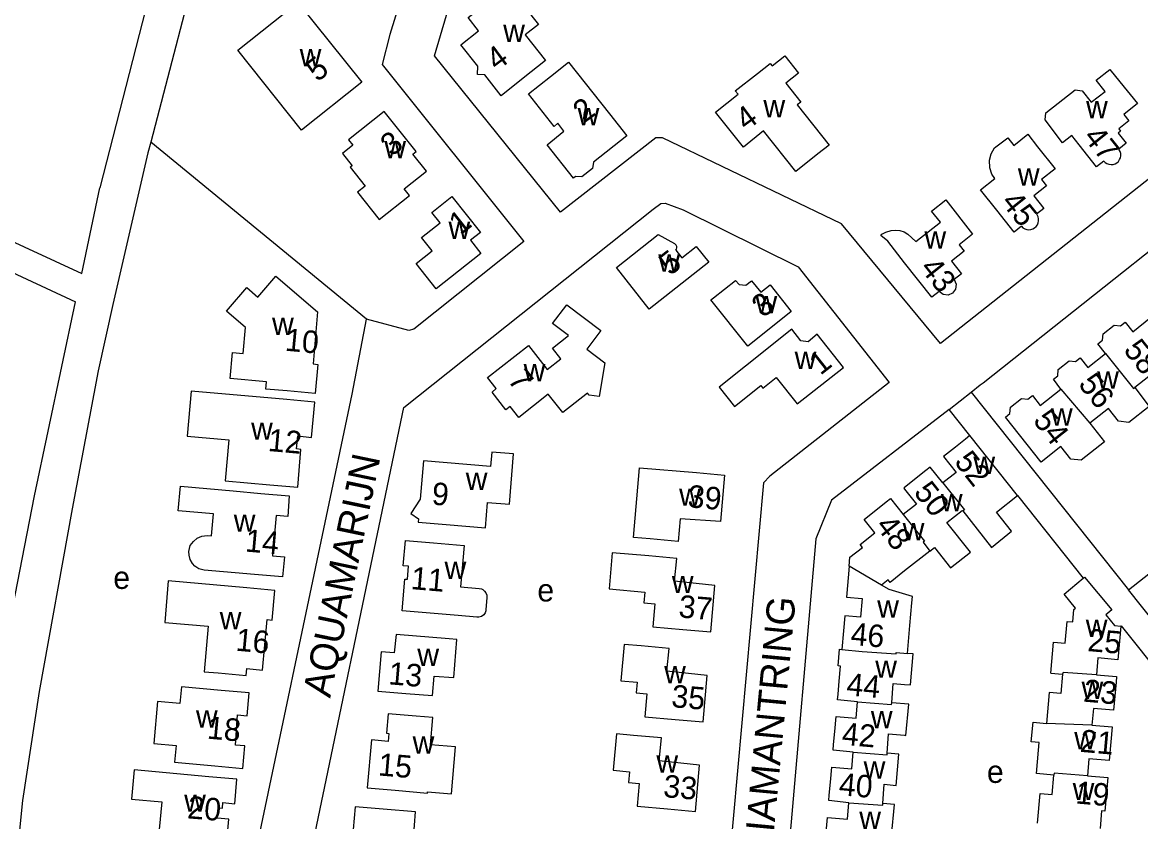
# Model space of a CAD drawing. Extents: x 159441 to 162086, y 388175 to 389787.
# Drawn here: x 159843.1 to 160042, y 388525.7 to 388667.8 of the extents above; entities that cross this region are included whole.
import ezdxf

# ---------------------------------------------------------------- set-up
doc = ezdxf.new("R2010")
doc.units = 0
for name, color, linetype in [('BLT_Basislijn', 7, 'Continuous'), ('BLT_Bebouwing', 7, 'Continuous'), ('BLT_Centroide', 7, 'Continuous'), ('BLT_Huisnummer', 7, 'Continuous'), ('BLT_Huisnummer_ tussenligend', 7, 'Continuous'), ('BLT_Onderverdeling_panden', 7, 'Continuous'), ('BLT_Straatnaam', 7, 'Continuous')]:
    doc.layers.add(name, color=color, linetype=linetype)

msp = doc.modelspace()

# ---------------------------------------------------------------- linework, layer by layer
at = {"layer": 'BLT_Basislijn'}
for p, q in [((160074.32, 388664.43), (160006.39, 388610.73)), ((159904.27, 388615.04), (159865.9, 388646.53)), ((159823.15, 388637.23), (159853.61, 388623.14)), ((159853.61, 388623.14), (159856.85, 388638.37)), ((159821.73, 388632.38), (159852.54, 388618.12)), ((160011.86, 388602.07), (160013.45, 388603.34)), ((160007.91, 388598.99), (160011.86, 388602.07)), ((160010.94, 388601.33), (160010.81, 388601.23)), ((160011.86, 388602.07), (160039.84, 388566.88)), ((160011.62, 388594.34), (160007.91, 388598.99)), ((160020.05, 388583.65), (160031.74, 388568.96))]:
    msp.add_line(p, q, dxfattribs=at)
for points in [[(159889.29, 388750), (159879.19, 388719.48), (159865.56, 388672.44), (159856.85, 388638.37)], [(159895.58, 388747.24), (159888.36, 388725.02), (159875.56, 388683.66), (159865.9, 388646.53)], [(159937.49, 388731.99), (159929.42, 388734.02), (159918.75, 388699.99), (159918.42, 388698.14), (159908.43, 388665.68), (159907.04, 388660.33), (159932.26, 388628.85)], [(159938.81, 388634.08), (159916.38, 388661.85), (159923.85, 388687.25), (159933.24, 388717.63), (159957.13, 388707.12), (160003.02, 388686.15), (160003.46, 388686.13), (160031.64, 388708.81), (160035.87, 388711.79), (160036.6, 388711.95), (160064.86, 388676.36)], [(160013.45, 388603.34), (160013.95, 388603.74), (160067.62, 388646.28), (160081.72, 388657.88)], [(160006.39, 388610.73), (159988.79, 388632), (159956.95, 388647.31), (159955.75, 388647.29), (159938.81, 388634.08)], [(159865.9, 388646.53), (159865.39, 388644.59), (159859.16, 388617.67), (159856.54, 388605.85)], [(159891.07, 388497.69), (159890.41, 388500), (159891.9, 388508.03), (159910.92, 388599.34), (159955.29, 388634.61), (159956.63, 388635.6), (159957.4, 388635.69), (159960.58, 388634.48), (159981.08, 388624.35), (159997.24, 388603.77)], [(159932.26, 388628.85), (159912.67, 388613.27), (159911.81, 388613.01), (159904.27, 388615.04)], [(159843.89, 388576.92), (159845.19, 388583.59), (159852.54, 388618.12)], [(159881.64, 388489.55), (159883.13, 388489.92), (159880.31, 388500), (159901.75, 388601.71), (159904.27, 388615.04)], [(159856.54, 388605.85), (159851.94, 388581.32), (159846.04, 388548.81), (159843.08, 388529.44), (159841.44, 388513.02), (159839.15, 388502.19)], [(159997.24, 388603.77), (159976.03, 388587.11), (159974.89, 388585.92), (159967.94, 388509.11)], [(160007.91, 388598.99), (159987, 388582.82), (159984.23, 388575.97), (159979.27, 388519.56), (159977.78, 388500), (159982.53, 388483.63)], [(159831.3, 388514.71), (159834.49, 388528.77), (159843.89, 388576.92)], [(160038.46, 388560.45), (160038.5, 388560.48), (160046.02, 388551.08)]]:
    msp.add_lwpolyline(points, dxfattribs=at)
at = {"layer": 'BLT_Bebouwing'}
for p, q in [((160020.05, 388583.65), (160011.62, 388594.34)), ((160044.66, 388560.79), (160039.84, 388566.88))]:
    msp.add_line(p, q, dxfattribs=at)
for points in [[(159932.57, 388670.35), (159934.87, 388667.45), (159932.51, 388665.59), (159936.12, 388661.03), (159932.15, 388657.88), (159928.23, 388654.78), (159925.34, 388658.49), (159924, 388658.57), (159924.06, 388660.05), (159921.08, 388663.82), (159924.22, 388666.32), (159922.37, 388668.67), (159929.47, 388674.27), (159932.57, 388670.35)], [(159903.43, 388657.16), (159892.71, 388648.62), (159881.37, 388662.86), (159892.07, 388671.36), (159903.43, 388657.16)], [(159947.48, 388651.54), (159950.58, 388647.63), (159944.68, 388642.93), (159944.5, 388641.84), (159942.58, 388640.32), (159941.47, 388640.4), (159941.1, 388640.11), (159936.4, 388646.04), (159939.37, 388648.44), (159938.29, 388649.91), (159937.65, 388649.31), (159933.08, 388655.09), (159937, 388658.19), (159940.19, 388660.72), (159947.48, 388651.54)], [(159984.58, 388644.41), (159980.65, 388641.3), (159974.88, 388648.5), (159971.32, 388645.63), (159966.37, 388651.85), (159970.38, 388655.02), (159969.88, 388655.64), (159973.81, 388658.74), (159976.07, 388660.53), (159976.43, 388660.07), (159978.67, 388661.84), (159981.11, 388658.76), (159978.87, 388656.99), (159981.52, 388653.63), (159980.9, 388653.13), (159986.56, 388645.97), (159984.58, 388644.41)], [(160035.42, 388643.16), (160034.11, 388642.12), (160031.02, 388646.05), (160029.74, 388647.67), (160028.09, 388646.38), (160024.98, 388650.49), (160025.14, 388651.75), (160030.31, 388655.8), (160031.57, 388655.65), (160033.18, 388653.6), (160035.64, 388655.54), (160034.07, 388657.53), (160036.51, 388659.45), (160038.26, 388657.27), (160041.39, 388653.37), (160038.98, 388651.45), (160039.88, 388650.32), (160038.07, 388648.89), (160038.4, 388648.46), (160037.96, 388648.11), (160039.39, 388646.31), (160038.1, 388645.27)], [(159907.41, 388651.98), (159901.05, 388646.93), (159901.82, 388645.96), (159899.99, 388644.49), (159901.71, 388642.33), (159901.36, 388642.05), (159904.03, 388638.7), (159902.69, 388637.63), (159906.55, 388632.77)], [(159906.55, 388632.77), (159911.93, 388637.04), (159910.99, 388638.23), (159914.92, 388641.35), (159912.53, 388644.37), (159913.09, 388644.84), (159907.41, 388651.98)], [(160020.78, 388631.55), (160019.47, 388630.51), (160016.38, 388634.44), (160013.52, 388638.06), (160016.05, 388640.06), (160015.51, 388640.85), (160015.14, 388641.96), (160015.08, 388643.31), (160015.39, 388644.45), (160016, 388645.48), (160018.33, 388647.31), (160019.41, 388645.94), (160021.91, 388647.91), (160023.66, 388645.69), (160026.76, 388641.76), (160024.35, 388639.86), (160025.24, 388638.74), (160023, 388636.98), (160024.77, 388634.74), (160023.48, 388633.68)], [(160035.42, 388643.16), (160035.68, 388642.9), (160035.99, 388642.7), (160036.34, 388642.58), (160036.71, 388642.53), (160037.08, 388642.56), (160037.43, 388642.67), (160037.75, 388642.85), (160038.02, 388643.1), (160038.23, 388643.4), (160038.38, 388643.74), (160038.45, 388644.1), (160038.43, 388644.47), (160038.34, 388644.83), (160038.18, 388645.16), (160038.1, 388645.27)], [(159916.69, 388620.45), (159913.12, 388624.96), (159915.94, 388627.19), (159914.08, 388629.54), (159917.37, 388632.15), (159915.88, 388634.03), (159919.44, 388636.85), (159924.53, 388630.44), (159922.78, 388629.06), (159924.61, 388626.73), (159916.69, 388620.45)], [(159995.94, 388630.16), (159996.65, 388630.53), (159997.58, 388630.8), (159998.44, 388630.85), (159999.13, 388630.8), (159999.94, 388630.58), (160000.55, 388630.18), (160001.98, 388628.84), (160006.35, 388632.29), (160004.79, 388634.27), (160007.3, 388636.25), (160012.08, 388630.17), (160009.68, 388628.24), (160010.57, 388627.12), (160008.35, 388625.34), (160010.1, 388623.11), (160008.8, 388622.06), (160009.16, 388621.24), (160009.05, 388620.37), (160008.52, 388619.67), (160007.74, 388619.32), (160006.83, 388619.41), (160006.14, 388619.93), (160004.85, 388618.93), (160000, 388625.08), (159996.98, 388628.91), (159995.74, 388629.94), (159995.94, 388630.16)], [(160020.78, 388631.55), (160021.05, 388631.29), (160021.36, 388631.09), (160021.71, 388630.97), (160022.08, 388630.92), (160022.45, 388630.96), (160022.8, 388631.07), (160023.12, 388631.25), (160023.4, 388631.5), (160023.61, 388631.8), (160023.76, 388632.14), (160023.83, 388632.51), (160023.82, 388632.88), (160023.73, 388633.24), (160023.56, 388633.57), (160023.48, 388633.68)], [(159959.27, 388627.3), (159960.35, 388625.94), (159962.94, 388627.94), (159965.14, 388625.16), (159954.57, 388616.83), (159948.77, 388624.23), (159956.18, 388630.12), (159959.05, 388628.47)], [(159959.27, 388627.3), (159959.4, 388627.5), (159959.46, 388627.74), (159959.45, 388627.98), (159959.35, 388628.2), (159959.19, 388628.38), (159959.05, 388628.47)], [(159895.56, 388616.33), (159894.76, 388607.07), (159895.62, 388606.97), (159895.13, 388601.8), (159890.15, 388602.26), (159886.38, 388602.61), (159886.5, 388603.91), (159880.02, 388604.51), (159880.45, 388609.1), (159882.34, 388608.92), (159882.77, 388613.53), (159879.36, 388616.45), (159879.72, 388616.86), (159882.97, 388620.66), (159884.95, 388618.97), (159888.12, 388622.67), (159895.56, 388616.33)], [(159975.91, 388613.27), (159972.12, 388610.26), (159965.55, 388618.48), (159965.99, 388618.82), (159969.92, 388621.91), (159970.55, 388621.18), (159971.74, 388621.06), (159972.77, 388621.86), (159974.4, 388619.82), (159976.06, 388621.14), (159979.83, 388616.37), (159975.91, 388613.27)], [(159939.17, 388598.43), (159936.61, 388601.7), (159931.35, 388597.56), (159929.82, 388599.5), (159929.08, 388598.92), (159926.61, 388602.08), (159927.32, 388602.7), (159925.8, 388604.64), (159933.12, 388610.35), (159936.43, 388606.11), (159938.83, 388607.99), (159937.35, 388609.89), (159940.2, 388612.12), (159937.38, 388614.24), (159939.91, 388617.59), (159945.98, 388613.02), (159943.45, 388609.67), (159946.65, 388607.26), (159945.68, 388601.29), (159943.88, 388601.54), (159943.59, 388601.9), (159939.17, 388598.43)], [(160035.75, 388608.94), (160034.38, 388610.67), (160035.2, 388611.32), (160035.32, 388612.44), (160037.26, 388613.98), (160038.38, 388613.84), (160039.2, 388614.48), (160040.58, 388612.76), (160043.74, 388615.31)], [(159979.93, 388613.23), (159971.7, 388606.7), (159967, 388602.97), (159969.73, 388599.52), (159974.43, 388603.25), (159974.8, 388602.79), (159977.15, 388604.65), (159980.88, 388599.95), (159989.11, 388606.45), (159984.45, 388612.35), (159982.81, 388611), (159981.52, 388611.19), (159979.93, 388613.23)], [(160048.95, 388609.22), (160051.56, 388605.93), (160047.88, 388603.01), (160046.05, 388603.22), (160044.24, 388605.49), (160040.95, 388602.88)], [(160027.77, 388602.6), (160026.46, 388604.38), (160027.22, 388604.98), (160027.33, 388606.11), (160029.27, 388607.65), (160030.4, 388607.51), (160031.21, 388608.15), (160032.58, 388606.43), (160035.75, 388608.94)], [(159892.62, 388591.88), (159891.84, 388591.95), (159892.04, 388594.31), (159894.52, 388594.01), (159895.1, 388600.29), (159890.12, 388600.73), (159873.11, 388602.22), (159872.4, 388594.22), (159879.77, 388593.57), (159879.12, 388586.29), (159887.08, 388585.59), (159892.06, 388585.15), (159892.62, 388591.88)], [(160032.95, 388596.53), (160035.54, 388593.22), (160031.42, 388589.95), (160029.58, 388590.15), (160027.79, 388592.4), (160024.26, 388589.61), (160017.91, 388597.61), (160018.73, 388598.26), (160018.85, 388599.39), (160020.79, 388600.93), (160021.91, 388600.79), (160022.73, 388601.43), (160024.1, 388599.69), (160027.77, 388602.6)], [(160040.95, 388602.88), (160043.5, 388599.53), (160039.88, 388596.67), (160038.05, 388596.87), (160036.24, 388599.14), (160032.95, 388596.53)], [(160011.62, 388594.34), (160010.82, 388593.7), (160009.02, 388592.27), (160006.91, 388590.59), (160009.15, 388587.77), (160006.81, 388585.9)], [(159930.45, 388591.07), (159926.56, 388591.4), (159926.35, 388588.84), (159914.39, 388589.86), (159913.82, 388583.05), (159912.14, 388580.46), (159913.51, 388579.54), (159913.47, 388578.95), (159918.45, 388578.53), (159925.43, 388577.93), (159925.82, 388582.45), (159929.69, 388582.12), (159930.45, 388591.07)], [(159952.86, 388588.62), (159962.99, 388587.74), (159967.97, 388587.31), (159967.24, 388579.05), (159960.08, 388579.55), (159959.73, 388575.48), (159954.75, 388575.94), (159951.77, 388576.22), (159952.86, 388588.62)], [(160006.81, 388585.9), (160004.56, 388588.72), (160003.78, 388588.1), (160000, 388585.09), (159999.87, 388584.98), (160000, 388584.82), (160002.09, 388582.15), (159999.74, 388580.31)], [(159885.48, 388584.06), (159890.54, 388583.61), (159890.27, 388579.96), (159888.18, 388580.14), (159887.56, 388572.97), (159889.69, 388572.79), (159889.35, 388569.19), (159884.37, 388569.62), (159875.42, 388570.4), (159874.48, 388570.62), (159873.73, 388571.09), (159873.32, 388571.59), (159872.89, 388572.28), (159872.73, 388573.07), (159872.67, 388573.73), (159872.89, 388574.8), (159873.48, 388575.51), (159874.14, 388576.08), (159875.01, 388576.46), (159875.95, 388576.55), (159876.73, 388576.48), (159877.07, 388580.42), (159870.78, 388580.97), (159871.16, 388585.34), (159880.58, 388584.5), (159885.48, 388584.06)], [(159990.13, 388571.1), (159990.27, 388572.69), (159992.51, 388574.45), (159992.09, 388574.99), (159994.68, 388577.03), (159992.79, 388579.42), (159996.72, 388582.52), (159997.51, 388583.13), (159999.74, 388580.31)], [(160010.33, 388580.92), (160015.43, 388574.44), (160018.99, 388577.31), (160016.32, 388580.71), (160020.05, 388583.65)], [(160004.49, 388573.8), (160005.29, 388574.43), (160008.16, 388570.79), (160011.71, 388573.59), (160007.53, 388578.88), (160010.25, 388581.02), (160010.33, 388580.92)], [(160039.84, 388566.88), (160045.38, 388571.26), (160043.58, 388573.54), (160043.79, 388575.36), (160047.49, 388578.29), (160050.1, 388575.01)], [(159916.2, 388575.25), (159921.66, 388574.78), (159921.02, 388567.41), (159924.33, 388567.12), (159924.71, 388567.05), (159924.99, 388566.93), (159925.26, 388566.68), (159925.52, 388566.36), (159925.66, 388565.97), (159925.69, 388565.5), (159925.51, 388563.38), (159925.51, 388563.16), (159925.37, 388562.8), (159925.12, 388562.48), (159924.75, 388562.16), (159924.27, 388562.03), (159923.88, 388562.02), (159920.57, 388562.31), (159915.6, 388562.74), (159910.62, 388563.18), (159911.12, 388568.8), (159911.59, 388568.78), (159911.77, 388571.09), (159910.79, 388571.19), (159911.21, 388575.69), (159916.2, 388575.25)], [(159955.18, 388560.33), (159960.56, 388559.85), (159965.54, 388559.41), (159966.26, 388567.67), (159959.09, 388568.43), (159959.46, 388572.5), (159954.48, 388572.93), (159947.98, 388573.5), (159947.42, 388567.05), (159953.8, 388566.49), (159953.63, 388564.57), (159955.55, 388564.4), (159955.18, 388560.33)], [(160004.49, 388573.8), (160000, 388570.26), (159997.42, 388568.23), (159997.08, 388568.66), (159995.89, 388567.72)], [(159990.13, 388571.1), (159989.65, 388565.57), (159992.44, 388565.33), (159992.16, 388562.02), (159989.37, 388562.27), (159989.14, 388559.59), (159988.85, 388556.3)], [(159882.96, 388567.23), (159869.01, 388568.47), (159868.39, 388561.11), (159876.13, 388560.41), (159875.39, 388552.34), (159877.88, 388552.12), (159882.86, 388551.66), (159882.97, 388552.88), (159885.79, 388552.62), (159886.61, 388561.6), (159887.5, 388561.53), (159887.94, 388566.78), (159882.96, 388567.23)], [(160000.5, 388555.59), (160000.94, 388560.56), (160001.28, 388564.56), (160001.39, 388565.74), (159997.22, 388566.93), (159995.89, 388567.72)], [(160025.99, 388552.08), (160026.47, 388557.6), (160028.56, 388557.41), (160028.9, 388561.28), (160029.9, 388561.19), (160030.09, 388563.39), (160030.41, 388563.65), (160028.35, 388566.13), (160031.74, 388568.96)], [(160031.74, 388568.96), (160031.99, 388569.17), (160036.83, 388563.37), (160035.77, 388562.48), (160037.32, 388560.55), (160038.46, 388560.45)], [(160038.46, 388560.45), (160037.94, 388554.47), (160034.35, 388554.78), (160034.1, 388551.8)], [(159918.99, 388558.17), (159909.53, 388558.95), (159909.22, 388555.7), (159906.88, 388555.88), (159906.31, 388548.9), (159911.3, 388548.48), (159916.02, 388548.09), (159916.31, 388551.57), (159919.8, 388551.28), (159920.37, 388558.05), (159918.99, 388558.17)], [(159953.79, 388544.33), (159959.2, 388543.86), (159964.18, 388543.42), (159964.89, 388551.65), (159957.72, 388552.41), (159958.1, 388556.49), (159953.12, 388556.92), (159950.1, 388557.18), (159949.53, 388550.74), (159952.4, 388550.49), (159952.23, 388548.57), (159954.15, 388548.4), (159953.79, 388544.33)], [(159991.64, 388546.97), (159988.07, 388547.35), (159988.16, 388548.34), (159988.36, 388550.63), (159988.59, 388553.32), (159988.17, 388553.36), (159988.43, 388556.34), (159988.85, 388556.3)], [(159997.71, 388546.8), (159997.93, 388550.25), (160000, 388550.07), (160001.02, 388549.98), (160001.5, 388555.51), (160000.5, 388555.59)], [(160028.08, 388551.89), (160027.78, 388548.44), (160025.68, 388548.62), (160025.21, 388543.13)], [(160025.99, 388552.08), (160028.08, 388551.89)], [(160034.1, 388551.8), (160037.7, 388551.48), (160037.61, 388550.46), (160037.16, 388545.51), (160033.57, 388545.82), (160033.32, 388542.83)], [(159880.96, 388539.28), (159881.35, 388544.64), (159883.07, 388544.47), (159883.42, 388548.57), (159878.44, 388549.02), (159871.34, 388549.66), (159871.07, 388546.68), (159867.09, 388547.04), (159866.44, 388539.57), (159870.42, 388539.21), (159870.15, 388536.23), (159877.27, 388535.58), (159882.25, 388535.13), (159882.61, 388539.15), (159880.96, 388539.28)], [(159990.86, 388538.01), (159987.28, 388538.38), (159987.37, 388539.39), (159987.57, 388541.68), (159987.8, 388544.36), (159991.38, 388544.05), (159991.64, 388546.97)], [(159996.9, 388537.84), (159997.15, 388541.28), (160000, 388541.03), (160000.24, 388541.01), (160000.72, 388546.54), (159997.71, 388546.8)], [(159916.07, 388544.18), (159913.1, 388544.44), (159908.12, 388544.87), (159907.84, 388541.38), (159908.26, 388541.34), (159908.11, 388539.95), (159905.15, 388540.22), (159904.41, 388531.69), (159909.39, 388531.26), (159915.13, 388530.76), (159915.15, 388530.98), (159919.39, 388530.62), (159920.11, 388538.95), (159915.65, 388539.34), (159916.07, 388544.18)], [(160023.43, 388534.22), (160023.79, 388538.36), (160023.91, 388539.74), (160022.51, 388539.87), (160022.85, 388543.36), (160025.21, 388543.13)], [(160033.32, 388542.83), (160036.9, 388542.52), (160036.38, 388536.54), (160032.79, 388536.85), (160032.53, 388533.85)], [(159952.43, 388528.41), (159957.82, 388527.94), (159962.8, 388527.5), (159963.51, 388535.74), (159956.34, 388536.51), (159956.72, 388540.58), (159951.74, 388541.01), (159948.73, 388541.27), (159948.17, 388534.81), (159951.04, 388534.56), (159950.87, 388532.65), (159952.79, 388532.48), (159952.43, 388528.41)], [(159990.08, 388529.04), (159986.51, 388529.42), (159986.6, 388530.41), (159986.8, 388532.7), (159987.03, 388535.39), (159990.61, 388535.08), (159990.86, 388538.01)], [(159996.13, 388528.88), (159996.37, 388532.32), (159998.47, 388532.13), (159998.95, 388537.66), (159996.9, 388537.84)], [(159876.25, 388533.66), (159862.92, 388534.88), (159862.46, 388529.7), (159867.84, 388529.2), (159867.1, 388521.21), (159875.66, 388520.42), (159875.82, 388521.85), (159879.38, 388521.56), (159879.79, 388526.14), (159877.73, 388526.32), (159877.89, 388528.12), (159878.65, 388528.05), (159878.74, 388529.05), (159880.84, 388528.87), (159881.23, 388533.21), (159876.25, 388533.66)], [(160026.52, 388533.95), (160023.43, 388534.22)], [(160023.66, 388525.43), (160024.12, 388530.66), (160026.22, 388530.48), (160026.52, 388533.95)], [(160032.53, 388533.85), (160036.12, 388533.54), (160035.6, 388527.56), (160035.03, 388527.61), (160034.76, 388524.47)], [(159907.22, 388527.89), (159902.24, 388528.29), (159901.71, 388522.28), (159898.8, 388522.54), (159899.91, 388519.02), (159899.8, 388517.48), (159904.78, 388517.06), (159910.3, 388516.6), (159910.82, 388522.85), (159912.61, 388522.7), (159913, 388527.43), (159907.22, 388527.89)], [(159989.31, 388520.09), (159985.73, 388520.46), (159986.25, 388526.43), (159989.83, 388526.12), (159990.08, 388529.04)], [(159995.33, 388519.91), (159995.6, 388523.35), (159997.69, 388523.17), (159998.17, 388528.7), (159996.13, 388528.88)]]:
    msp.add_lwpolyline(points, dxfattribs=at)
at = {"layer": 'BLT_Onderverdeling_panden'}
for p, q in [((160027.77, 388602.6), (160032.95, 388596.53)), ((159995.89, 388567.72), (159990.13, 388571.1))]:
    msp.add_line(p, q, dxfattribs=at)
for points in [[(160035.75, 388608.94), (160040.71, 388602.69), (160040.95, 388602.88)], [(160006.81, 388585.9), (160010.62, 388581.15), (160010.33, 388580.92)], [(159999.74, 388580.31), (160003.53, 388575.56), (160003.27, 388575.35), (160004.49, 388573.8)], [(159988.85, 388556.3), (159992.42, 388555.93), (159998.48, 388555.49), (159998.5, 388555.77), (160000.5, 388555.59)], [(160034.1, 388551.8), (160028.18, 388552.19), (160028.08, 388551.89)], [(159991.64, 388546.97), (159997.68, 388546.5), (159997.71, 388546.8)], [(160033.32, 388542.83), (160025.21, 388543.13)], [(159990.86, 388538.01), (159996.88, 388537.55), (159996.9, 388537.84)], [(160032.53, 388533.85), (160026.57, 388534.29), (160026.52, 388533.95)], [(159990.08, 388529.04), (159996.1, 388528.58), (159996.13, 388528.88)]]:
    msp.add_lwpolyline(points, dxfattribs=at)

# ---------------------------------------------------------------- texts
at = {"layer": 'BLT_Centroide'}
for s, p in [('w', (159928.59, 388664.33)), ('w', (159892.39, 388660)), ('w', (159974.88, 388650.91)), ('w', (160032.27, 388650.78)), ('w', (159941.83, 388649.52)), ('w', (159907.45, 388643.66)), ('w', (160020.14, 388638.77)), ('w', (159918.86, 388629.3)), ('w', (160003.52, 388627.59)), ('w', (159956.18, 388623.47)), ('w', (159973.47, 388616.09)), ('w', (159887.48, 388612.22)), ('w', (159980.44, 388606.16)), ('w', (159932.23, 388603.97)), ('w', (160034.24, 388602.66)), ('w', (160026.02, 388596.09)), ('w', (159883.75, 388593.58)), ('w', (160012.23, 388587.5)), ('w', (159921.93, 388584.66)), ('w', (159959.88, 388581.84)), ('w', (160006.44, 388580.86)), ('w', (159880.66, 388577.22)), ('w', (159999.65, 388575.69)), ('w', (159918.16, 388568.81)), ('e', (159859.24, 388567.06)), ('w', (159958.59, 388566.31)), ('e', (159934.67, 388564.83)), ('w', (159995.12, 388561.95)), ('w', (159878.17, 388559.88)), ('w', (160032.22, 388558.53)), ('w', (159913.32, 388553.34)), ('w', (159957.22, 388550.3)), ('w', (159994.77, 388551.25)), ('w', (160031.47, 388547.5)), ('w', (159873.94, 388542.41)), ('w', (159993.99, 388542.28)), ('w', (160030.17, 388538.53)), ('w', (159912.48, 388537.75)), ('w', (159955.84, 388534.39)), ('w', (159992.71, 388533.31)), ('e', (160014.64, 388532.56)), ('w', (160029.89, 388529.5)), ('w', (159871.84, 388527.42)), ('w', (159991.93, 388524.38))]:
    msp.add_text(s, height=4, dxfattribs=at).set_placement(p)
at = {"layer": 'BLT_Huisnummer'}
for s, rotation, p in [('4', 36.367, (159927.44, 388659.08)), ('5', 38.4464, (159895.54, 388657.11)), ('2', 36.367, (159942.89, 388649.75)), ('4', 36.367, (159971.8, 388648.41)), ('3', 38.4464, (159908.77, 388643.83)), ('47', 308.7347, (160031.64, 388647.36)), ('45', 308.7347, (160017.02, 388635.79)), ('1', 38.4464, (159920.95, 388629.84)), ('5', 38.2895, (159958.29, 388622.65)), ('43', 308.7347, (160002.59, 388624.06)), ('3', 38.2895, (159974.82, 388615.16)), ('10', 354.7091, (159889.68, 388609.44)), ('58', 308.2589, (160038.79, 388609.5)), ('1', 38.2895, (159985.01, 388604.94)), ('7', 308.005, (159929.26, 388604.16)), ('54', 308.2589, (160022.69, 388596.96)), ('12', 354.9508, (159886.65, 388591.6)), ('52', 308.2589, (160008.69, 388589.62)), ('9', 355.2002, (159915.78, 388582.07)), ('39', 355.0414, (159961.32, 388581.6)), ('48', 308.2589, (159994.68, 388578.23)), ('14', 355.0231, (159882.6, 388573.72)), ('11', 355.2002, (159912.07, 388567.04)), ('37', 355.0414, (159959.69, 388562.02)), ('16', 354.8014, (159880.91, 388556.09)), ('46', 355.0323, (159990.28, 388557.13)), ('25', 355.0222, (160032.43, 388556.02)), ('13', 355.2002, (159908.08, 388550.11)), ('35', 355.0414, (159958.4, 388546.06)), ('18', 354.8242, (159875.81, 388540.45)), ('21', 355.0222, (160031.1, 388538.1)), ('15', 355.2002, (159906.26, 388533.9)), ('33', 355.0414, (159956.97, 388530.06)), ('40', 355.0323, (159988.19, 388530.39)), ('20', 355.3576, (159872.31, 388526.27))]:
    msp.add_text(s, height=4, rotation=rotation, dxfattribs=at).set_placement(p)
at = {"layer": 'BLT_Huisnummer_ tussenligend'}
for s, rotation, p in [('56', 308.2589, (160030.74, 388603.44)), ('50', 308.2589, (160001.47, 388584.2)), ('44', 355.0323, (159989.55, 388548.15)), ('23', 355.0222, (160031.7, 388547.03)), ('42', 355.0323, (159988.73, 388539.37)), ('19', 355.0222, (160030.31, 388528.92))]:
    msp.add_text(s, height=4, rotation=rotation, dxfattribs=at).set_placement(p)
at = {"layer": 'BLT_Straatnaam'}
for s, rotation, p in [('AQUAMARIJN', 78.196, (159897.81, 388547.55)), ('DIAMANTRING', 84.6488, (159976.28, 388518.91))]:
    msp.add_text(s, height=5, rotation=rotation, dxfattribs=at).set_placement(p)

doc.saveas('drawing.dxf')
